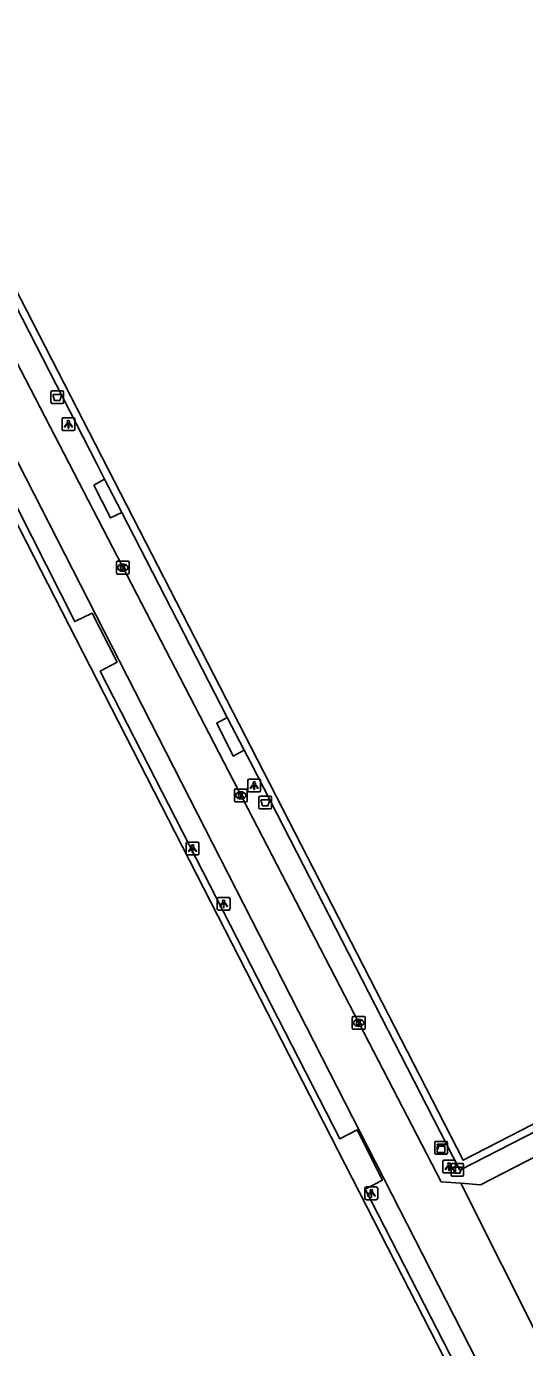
# Model space of a CAD drawing. Extents: x 158838 to 160074, y 386376 to 387776.
# Drawn here: x 159575.9 to 159615, y 387336.3 to 387439.9 of the extents above; entities that cross this region are included whole.
import ezdxf

# ---------------------------------------------------------------- set-up
doc = ezdxf.new("R2010")
doc.units = 0
for name, color, linetype in [('IMGEO_Afvalbak', 7, 'Continuous'), ('IMGEO_Groenvoorziening', 7, 'Continuous'), ('IMGEO_Hek', 7, 'Continuous'), ('IMGEO_Kast', 7, 'Continuous'), ('IMGEO_Kolk', 7, 'Continuous'), ('IMGEO_Lichtpunt', 7, 'Continuous'), ('IMGEO_Rijbaan_lokaal_open', 7, 'Continuous'), ('IMGEO_Voetpad_open', 7, 'Continuous')]:
    doc.layers.add(name, color=color, linetype=linetype)

msp = doc.modelspace()

# ---------------------------------------------------------------- linework, layer by layer
at = {"layer": 'IMGEO_Afvalbak'}
for p, q in [((159577.84, 387410.4), (159577.84, 387411.2)), ((159577.84, 387411.2), (159577.84, 387410.4)), ((159577.94, 387411.3), (159578.73, 387411.3)), ((159578.73, 387411.3), (159577.94, 387411.3)), ((159578.83, 387411.2), (159578.83, 387410.4)), ((159578.83, 387410.4), (159578.83, 387411.2)), ((159578.73, 387410.3), (159577.94, 387410.3)), ((159577.94, 387410.3), (159578.73, 387410.3)), ((159594.15, 387378.62), (159594.15, 387379.42)), ((159594.15, 387379.42), (159594.15, 387378.62)), ((159594.25, 387379.52), (159595.04, 387379.52)), ((159595.04, 387379.52), (159594.25, 387379.52)), ((159595.04, 387378.52), (159594.25, 387378.52)), ((159594.25, 387378.52), (159595.04, 387378.52)), ((159595.14, 387379.42), (159595.14, 387378.62)), ((159595.14, 387378.62), (159595.14, 387379.42)), ((159609.21, 387349.82), (159609.21, 387350.62)), ((159609.21, 387350.62), (159609.21, 387349.82)), ((159609.31, 387350.72), (159610.1, 387350.72)), ((159610.1, 387350.72), (159609.31, 387350.72)), ((159610.2, 387350.62), (159610.2, 387349.82)), ((159610.2, 387349.82), (159610.2, 387350.62)), ((159610.1, 387349.72), (159609.31, 387349.72)), ((159609.31, 387349.72), (159610.1, 387349.72))]:
    msp.add_line(p, q, dxfattribs=at)
for points in [[(159577.98, 387411.01), (159578.69, 387411.01), (159578.54, 387410.54), (159578.13, 387410.54), (159577.98, 387411.01)], [(159594.3, 387379.23), (159595, 387379.23), (159594.85, 387378.76), (159594.44, 387378.76), (159594.3, 387379.23)], [(159609.35, 387350.44), (159610.06, 387350.44), (159609.91, 387349.96), (159609.5, 387349.96), (159609.35, 387350.44)]]:
    msp.add_lwpolyline(points, dxfattribs=at)
for centre, start, end in [((159577.94, 387411.2), 90, 180), ((159577.94, 387411.2), 90, 180), ((159578.73, 387411.2), 0, 90), ((159578.73, 387411.2), 360, 90), ((159577.94, 387410.4), 180, 270), ((159577.94, 387410.4), 180, 270), ((159578.73, 387410.4), 270, 0), ((159578.73, 387410.4), 270, 0), ((159594.25, 387379.42), 90, 180), ((159594.25, 387379.42), 90, 180), ((159594.25, 387378.62), 180, 270), ((159594.25, 387378.62), 180, 270), ((159595.04, 387379.42), 0, 90), ((159595.04, 387379.42), 360, 90), ((159595.04, 387378.62), 270, 0), ((159595.04, 387378.62), 270, 0), ((159609.31, 387350.62), 90, 180), ((159609.31, 387350.62), 90, 180), ((159610.1, 387350.62), 0, 90), ((159610.1, 387350.62), 360, 90), ((159609.31, 387349.82), 180, 270), ((159609.31, 387349.82), 180, 270), ((159610.1, 387349.82), 270, 0), ((159610.1, 387349.82), 270, 0)]:
    msp.add_arc(centre, 0.1, start, end, dxfattribs=at)
at = {"layer": 'IMGEO_Groenvoorziening'}
msp.add_lwpolyline([(159616.75, 387464.99), (159565.18, 387438.48), (159610.17, 387350.98), (159661.73, 387377.5), (159616.75, 387464.99)], dxfattribs=at)
at = {"layer": 'IMGEO_Hek'}
for points in [[(159627.45, 387445.49), (159662.54, 387377.19), (159609.91, 387350.21), (159593.5, 387382.13), (159592.99, 387383.12)], [(159582.05, 387404.37), (159581.43, 387405.58), (159564.39, 387438.76)], [(159568.5, 387415.32), (159579.71, 387393.21), (159581.06, 387393.88), (159583.03, 387390.04), (159581.71, 387389.33), (159600.48, 387352.66), (159601.84, 387353.36), (159603.83, 387349.41), (159602.49, 387348.72), (159613.25, 387327.72)], [(159591.66, 387385.7), (159583.4, 387401.75)]]:
    msp.add_lwpolyline(points, dxfattribs=at)
at = {"layer": 'IMGEO_Kast'}
for p, q in [((159607.93, 387351.53), (159607.93, 387352.37)), ((159607.93, 387352.37), (159607.93, 387351.53)), ((159608.01, 387352.45), (159608.85, 387352.45)), ((159608.85, 387352.45), (159608.01, 387352.45)), ((159608.93, 387352.38), (159608.93, 387351.54)), ((159608.93, 387351.54), (159608.93, 387352.38)), ((159608.86, 387351.45), (159608.02, 387351.45)), ((159608.02, 387351.45), (159608.86, 387351.45))]:
    msp.add_line(p, q, dxfattribs=at)
for points in [[(159608.13, 387352.24), (159608.73, 387352.24), (159608.73, 387352.16), (159608.13, 387352.16), (159608.13, 387352.24)], [(159608.13, 387352.07), (159608.73, 387352.07), (159608.73, 387351.58), (159608.13, 387351.58), (159608.13, 387352.07)]]:
    msp.add_lwpolyline(points, dxfattribs=at)
msp.add_circle((159608.21, 387351.92), 0.0377, dxfattribs=at)
for centre, start, end in [((159608.01, 387352.38), 92.4484, 184.2845), ((159608.01, 387352.38), 92.4484, 184.2845), ((159608.85, 387352.38), 2.4484, 94.2845), ((159608.85, 387352.38), 2.4484, 94.2845), ((159608.01, 387351.53), 182.4484, 274.2845), ((159608.01, 387351.53), 182.4484, 274.2845), ((159608.85, 387351.53), 272.4484, 4.2845), ((159608.85, 387351.53), 272.4484, 4.2845)]:
    msp.add_arc(centre, 0.0779, start, end, dxfattribs=at)
at = {"layer": 'IMGEO_Kolk'}
for p, q in [((159582.98, 387397.02), (159582.98, 387397.87)), ((159583.05, 387397.94), (159583.9, 387397.94)), ((159583.49, 387397.16), (159583.46, 387397.16)), ((159583.47, 387397.72), (159583.49, 387397.72)), ((159583.98, 387397.87), (159583.98, 387397.02)), ((159583.9, 387396.94), (159583.05, 387396.94)), ((159592.23, 387379.16), (159592.23, 387380.01)), ((159592.31, 387380.08), (159593.16, 387380.08)), ((159592.72, 387379.86), (159592.74, 387379.86)), ((159593.23, 387380.01), (159593.23, 387379.16)), ((159593.16, 387379.08), (159592.31, 387379.08)), ((159592.74, 387379.3), (159592.72, 387379.3)), ((159601.47, 387361.32), (159601.47, 387362.17)), ((159601.55, 387362.25), (159602.4, 387362.25)), ((159601.96, 387362.03), (159601.99, 387362.03)), ((159602.47, 387362.17), (159602.47, 387361.32)), ((159602.4, 387361.25), (159601.55, 387361.25)), ((159601.98, 387361.47), (159601.96, 387361.47))]:
    msp.add_line(p, q, dxfattribs=at)
for points in [[(159582.98, 387397.02), (159582.98, 387397.87)], [(159583.05, 387397.94), (159583.9, 387397.94)], [(159583.3, 387397.64), (159583.42, 387397.64), (159583.42, 387397.49), (159583.55, 387397.64), (159583.72, 387397.64), (159583.57, 387397.49), (159583.72, 387397.24), (159583.57, 387397.24), (159583.49, 387397.41), (159583.42, 387397.34), (159583.42, 387397.24), (159583.3, 387397.24), (159583.3, 387397.64)], [(159583.98, 387397.87), (159583.98, 387397.02)], [(159583.9, 387396.94), (159583.05, 387396.94)], [(159592.23, 387379.16), (159592.23, 387380.01)], [(159592.31, 387380.08), (159593.16, 387380.08)], [(159592.55, 387379.78), (159592.68, 387379.78), (159592.68, 387379.63), (159592.8, 387379.78), (159592.97, 387379.78), (159592.82, 387379.63), (159592.98, 387379.38), (159592.82, 387379.38), (159592.74, 387379.55), (159592.68, 387379.48), (159592.68, 387379.38), (159592.55, 387379.38), (159592.55, 387379.78)], [(159593.23, 387380.01), (159593.23, 387379.16)], [(159593.16, 387379.08), (159592.31, 387379.08)], [(159601.47, 387361.32), (159601.47, 387362.17)], [(159601.55, 387362.25), (159602.4, 387362.25)], [(159601.79, 387361.95), (159601.92, 387361.95), (159601.92, 387361.79), (159602.05, 387361.95), (159602.21, 387361.95), (159602.07, 387361.8), (159602.22, 387361.55), (159602.07, 387361.55), (159601.98, 387361.71), (159601.92, 387361.64), (159601.92, 387361.55), (159601.79, 387361.55), (159601.79, 387361.95)], [(159602.47, 387362.17), (159602.47, 387361.32)], [(159602.4, 387361.25), (159601.55, 387361.25)]]:
    msp.add_lwpolyline(points, dxfattribs=at)
for centre, start, end in [((159583.05, 387397.87), 91.552, 178.448), ((159583.05, 387397.87), 91.552, 178.448), ((159583.9, 387397.87), 1.552, 88.448), ((159583.9, 387397.87), 1.552, 88.448), ((159583.05, 387397.02), 181.552, 268.448), ((159583.05, 387397.02), 181.552, 268.448), ((159583.9, 387397.02), 271.552, 358.448), ((159583.9, 387397.02), 271.552, 358.448), ((159592.31, 387380.01), 91.552, 178.448), ((159592.31, 387380.01), 91.552, 178.448), ((159593.16, 387380.01), 1.552, 88.448), ((159593.16, 387380.01), 1.552, 88.448), ((159592.31, 387379.16), 181.552, 268.448), ((159592.31, 387379.16), 181.552, 268.448), ((159593.16, 387379.16), 271.552, 358.448), ((159593.16, 387379.16), 271.552, 358.448), ((159601.55, 387362.17), 91.552, 178.448), ((159601.55, 387362.17), 91.552, 178.448), ((159602.4, 387362.17), 1.552, 88.448), ((159602.4, 387362.17), 1.552, 88.448), ((159601.55, 387361.32), 181.552, 268.448), ((159601.55, 387361.32), 181.552, 268.448), ((159602.4, 387361.32), 271.552, 358.448), ((159602.4, 387361.32), 271.552, 358.448)]:
    msp.add_arc(centre, 0.0765, start, end, dxfattribs=at)
for centre, major_axis, ratio, start_param, end_param in [((159583.46, 387397.44), (-0.387, 0.002), 0.722429, 4.712389, 7.853982), ((159583.49, 387397.44), (-0.39, 0.002), 0.717154, 1.570796, 4.712389), ((159592.72, 387379.58), (-0.387, 0.002), 0.722429, 4.712389, 7.853982), ((159592.74, 387379.58), (-0.39, 0.002), 0.717154, 1.570796, 4.712389), ((159601.96, 387361.75), (-0.387, 0.002), 0.722429, 4.712389, 7.853982), ((159601.98, 387361.75), (-0.39, 0.002), 0.717154, 1.570796, 4.712389)]:
    msp.add_ellipse(centre, major_axis=major_axis, ratio=ratio, start_param=start_param, end_param=end_param, dxfattribs=at)
at = {"layer": 'IMGEO_Lichtpunt'}
for p, q in [((159578.71, 387409.09), (159578.71, 387408.28)), ((159578.71, 387409.09), (159578.71, 387408.28)), ((159579.62, 387409.18), (159578.81, 387409.18)), ((159579.62, 387409.18), (159578.81, 387409.18)), ((159579.71, 387408.28), (159579.71, 387409.09)), ((159579.71, 387408.28), (159579.71, 387409.09)), ((159578.81, 387408.19), (159579.62, 387408.19)), ((159578.81, 387408.19), (159579.62, 387408.19)), ((159593.28, 387380.76), (159593.28, 387379.95)), ((159593.28, 387380.76), (159593.28, 387379.95)), ((159594.18, 387380.85), (159593.37, 387380.85)), ((159594.18, 387380.85), (159593.37, 387380.85)), ((159594.27, 387379.95), (159594.27, 387380.76)), ((159594.27, 387379.95), (159594.27, 387380.76)), ((159593.37, 387379.86), (159594.18, 387379.86)), ((159593.37, 387379.86), (159594.18, 387379.86)), ((159588.45, 387375.81), (159588.45, 387375.01)), ((159588.45, 387375.81), (159588.45, 387375.01)), ((159589.35, 387375.91), (159588.54, 387375.91)), ((159589.35, 387375.91), (159588.54, 387375.91)), ((159589.44, 387375.01), (159589.44, 387375.81)), ((159589.44, 387375.01), (159589.44, 387375.81)), ((159588.54, 387374.91), (159589.35, 387374.91)), ((159588.54, 387374.91), (159589.35, 387374.91)), ((159590.88, 387371.48), (159590.88, 387370.68)), ((159590.88, 387371.48), (159590.88, 387370.68)), ((159591.78, 387371.58), (159590.98, 387371.58)), ((159591.78, 387371.58), (159590.98, 387371.58)), ((159591.88, 387370.68), (159591.88, 387371.48)), ((159591.88, 387370.68), (159591.88, 387371.48)), ((159590.98, 387370.58), (159591.78, 387370.58)), ((159590.98, 387370.58), (159591.78, 387370.58)), ((159608.57, 387350.88), (159608.57, 387350.07)), ((159608.57, 387350.88), (159608.57, 387350.07)), ((159609.47, 387350.97), (159608.67, 387350.97)), ((159609.47, 387350.97), (159608.67, 387350.97)), ((159609.57, 387350.07), (159609.57, 387350.88)), ((159609.57, 387350.07), (159609.57, 387350.88)), ((159608.67, 387349.98), (159609.47, 387349.98)), ((159608.67, 387349.98), (159609.47, 387349.98)), ((159602.46, 387348.78), (159602.46, 387347.98)), ((159602.46, 387348.78), (159602.46, 387347.98)), ((159603.36, 387348.88), (159602.55, 387348.88)), ((159603.36, 387348.88), (159602.55, 387348.88)), ((159603.46, 387347.98), (159603.46, 387348.78)), ((159603.46, 387347.98), (159603.46, 387348.78)), ((159602.55, 387347.88), (159603.36, 387347.88)), ((159602.55, 387347.88), (159603.36, 387347.88))]:
    msp.add_line(p, q, dxfattribs=at)
for points in [[(159579.09, 387408.75), (159579.13, 387408.73), (159578.94, 387408.46), (159578.9, 387408.49), (159579.09, 387408.75)], [(159579.19, 387408.71), (159579.24, 387408.71), (159579.24, 387408.38), (159579.19, 387408.38), (159579.19, 387408.71)], [(159579.3, 387408.73), (159579.34, 387408.75), (159579.52, 387408.49), (159579.49, 387408.46), (159579.3, 387408.73)], [(159593.65, 387380.42), (159593.69, 387380.39), (159593.5, 387380.13), (159593.46, 387380.16), (159593.65, 387380.42)], [(159593.75, 387380.37), (159593.8, 387380.37), (159593.8, 387380.05), (159593.75, 387380.05), (159593.75, 387380.37)], [(159593.86, 387380.39), (159593.9, 387380.42), (159594.09, 387380.16), (159594.05, 387380.13), (159593.86, 387380.39)], [(159588.82, 387375.48), (159588.86, 387375.45), (159588.67, 387375.19), (159588.63, 387375.22), (159588.82, 387375.48)], [(159588.92, 387375.43), (159588.97, 387375.43), (159588.97, 387375.11), (159588.92, 387375.11), (159588.92, 387375.43)], [(159589.03, 387375.45), (159589.07, 387375.48), (159589.26, 387375.21), (159589.22, 387375.19), (159589.03, 387375.45)], [(159591.26, 387371.15), (159591.29, 387371.12), (159591.11, 387370.86), (159591.07, 387370.88), (159591.26, 387371.15)], [(159591.36, 387371.1), (159591.4, 387371.1), (159591.4, 387370.78), (159591.36, 387370.78), (159591.36, 387371.1)], [(159591.47, 387371.12), (159591.51, 387371.15), (159591.69, 387370.88), (159591.65, 387370.86), (159591.47, 387371.12)], [(159608.95, 387350.54), (159608.98, 387350.52), (159608.8, 387350.25), (159608.76, 387350.28), (159608.95, 387350.54)], [(159609.16, 387350.52), (159609.2, 387350.54), (159609.38, 387350.28), (159609.34, 387350.25), (159609.16, 387350.52)], [(159609.05, 387350.5), (159609.09, 387350.5), (159609.09, 387350.17), (159609.05, 387350.17), (159609.05, 387350.5)], [(159602.83, 387348.45), (159602.87, 387348.42), (159602.69, 387348.16), (159602.65, 387348.18), (159602.83, 387348.45)], [(159602.94, 387348.4), (159602.98, 387348.4), (159602.98, 387348.08), (159602.94, 387348.08), (159602.94, 387348.4)], [(159603.05, 387348.42), (159603.08, 387348.45), (159603.27, 387348.18), (159603.23, 387348.16), (159603.05, 387348.42)]]:
    msp.add_lwpolyline(points, dxfattribs=at)
for centre in [(159579.21, 387408.89), (159593.78, 387380.56), (159588.95, 387375.61), (159591.38, 387371.28), (159609.07, 387350.68), (159602.96, 387348.58)]:
    msp.add_circle(centre, 0.0994, dxfattribs=at)
for centre, start, end in [((159578.81, 387409.09), 90, 180), ((159578.81, 387409.09), 90, 180), ((159579.62, 387409.09), 0, 90), ((159579.62, 387409.09), 0, 90), ((159578.81, 387408.28), 180, 270), ((159578.81, 387408.28), 180, 270), ((159579.62, 387408.28), 270, 0), ((159579.62, 387408.28), 270, 360), ((159593.37, 387380.76), 90, 180), ((159593.37, 387380.76), 90, 180), ((159594.18, 387380.76), 0, 90), ((159594.18, 387380.76), 0, 90), ((159593.37, 387379.95), 180, 270), ((159593.37, 387379.95), 180, 270), ((159594.18, 387379.95), 270, 0), ((159594.18, 387379.95), 270, 360), ((159588.54, 387375.81), 90, 180), ((159588.54, 387375.81), 90, 180), ((159589.35, 387375.81), 0, 90), ((159589.35, 387375.81), 0, 90), ((159588.54, 387375.01), 180, 270), ((159588.54, 387375.01), 180, 270), ((159589.35, 387375.01), 270, 0), ((159589.35, 387375.01), 270, 360), ((159590.98, 387371.48), 90, 180), ((159590.98, 387371.48), 90, 180), ((159591.78, 387371.48), 0, 90), ((159591.78, 387371.48), 0, 90), ((159590.98, 387370.68), 180, 270), ((159590.98, 387370.68), 180, 270), ((159591.78, 387370.68), 270, 0), ((159591.78, 387370.68), 270, 360), ((159608.67, 387350.88), 90, 180), ((159608.67, 387350.88), 90, 180), ((159609.47, 387350.88), 0, 90), ((159609.47, 387350.88), 0, 90), ((159608.67, 387350.07), 180, 270), ((159608.67, 387350.07), 180, 270), ((159609.47, 387350.07), 270, 0), ((159609.47, 387350.07), 270, 360), ((159602.55, 387348.78), 90, 180), ((159602.55, 387348.78), 90, 180), ((159603.36, 387348.78), 0, 90), ((159603.36, 387348.78), 0, 90), ((159602.55, 387347.98), 180, 270), ((159602.55, 387347.98), 180, 270), ((159603.36, 387347.98), 270, 0), ((159603.36, 387347.98), 270, 360)]:
    msp.add_arc(centre, 0.0946, start, end, dxfattribs=at)
at = {"layer": 'IMGEO_Rijbaan_lokaal_open'}
for points in [[(159516.05, 387527.63), (159530.36, 387500), (159608.43, 387349.29), (159609.97, 387349.17)], [(159524.23, 387505.03), (159526.81, 387500), (159570.35, 387415.23), (159611.89, 387333.99), (159611.73, 387333.91), (159614.55, 387328.4), (159613.25, 387327.72)], [(159609.97, 387349.17), (159611.51, 387349.05), (159663.34, 387375.68)], [(159609.97, 387349.17), (159616.44, 387336.31), (159616.5, 387336.29)]]:
    msp.add_lwpolyline(points, dxfattribs=at)
at = {"layer": 'IMGEO_Voetpad_open'}
for points in [[(159582.05, 387404.37), (159581.43, 387405.58), (159564.39, 387438.76)], [(159568.5, 387415.32), (159579.71, 387393.21), (159581.06, 387393.88), (159583.03, 387390.04), (159581.71, 387389.33), (159600.48, 387352.66), (159601.84, 387353.36), (159603.83, 387349.41), (159602.49, 387348.72), (159613.25, 387327.72)], [(159561.3, 387300.24), (159516.56, 387387.87), (159568.14, 387414.6), (159613.12, 387326.81), (159561.3, 387300.24)], [(159583.4, 387401.75), (159582.51, 387401.34), (159581.2, 387403.9), (159582.05, 387404.37)], [(159583.4, 387401.75), (159582.05, 387404.37)], [(159591.66, 387385.7), (159583.4, 387401.75)], [(159592.99, 387383.12), (159592.14, 387382.67), (159590.84, 387385.25), (159591.66, 387385.7)], [(159592.99, 387383.12), (159591.66, 387385.7)], [(159662.54, 387377.19), (159609.91, 387350.21), (159593.5, 387382.13), (159592.99, 387383.12)]]:
    msp.add_lwpolyline(points, dxfattribs=at)

doc.saveas('drawing.dxf')
